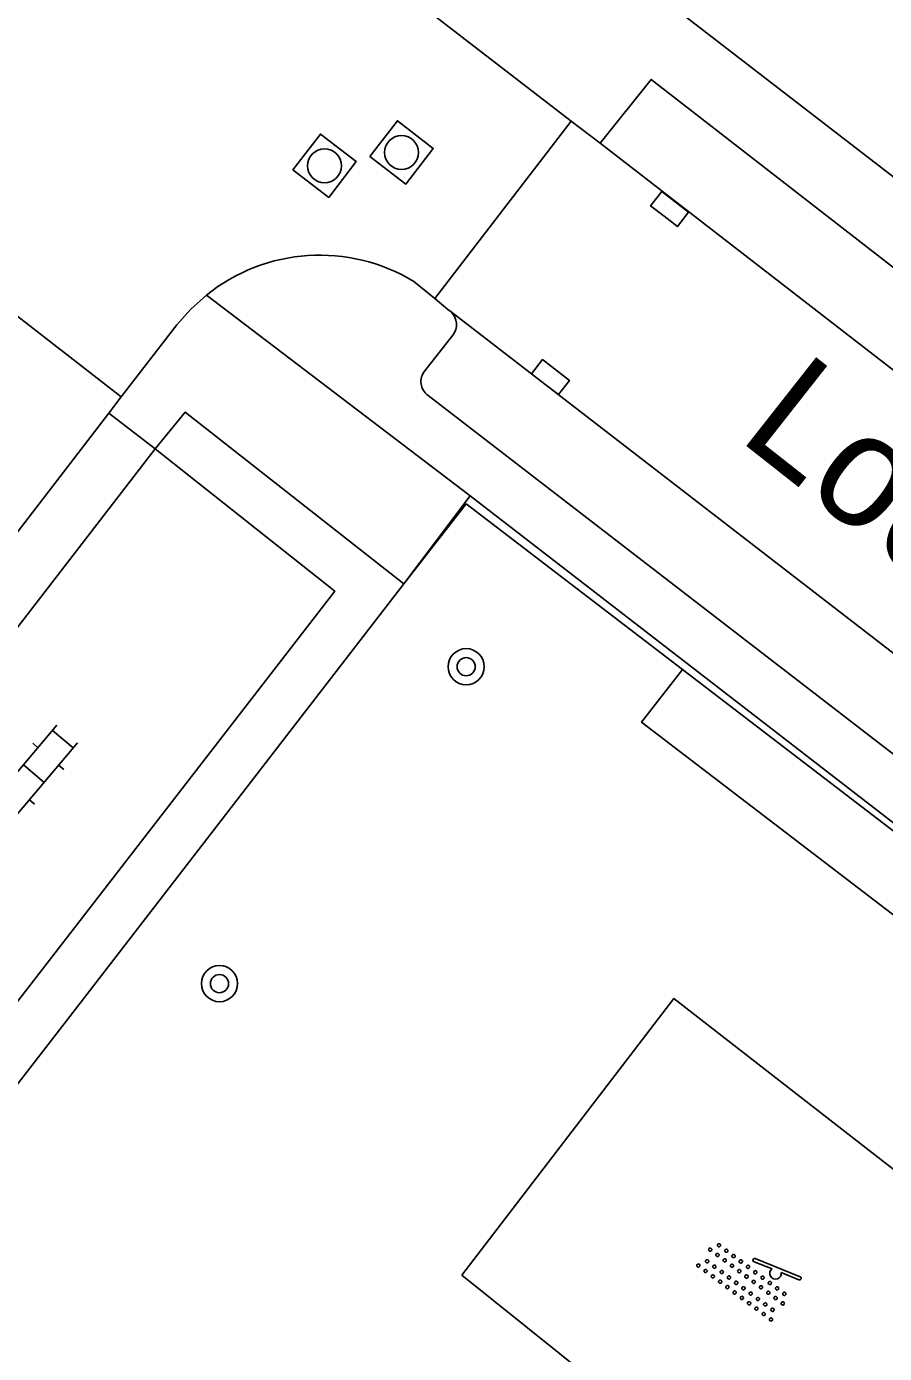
# Model space of a CAD drawing. Extents: x 128000 to 131008, y 398996 to 402500.
# Drawn here: x 128331.16 to 128350.15, y 399992.38 to 400021.74 of the extents above; entities that cross this region are included whole.
import ezdxf

# ---------------------------------------------------------------- set-up
doc = ezdxf.new("R2010")
doc.units = 0
for name, color, linetype in [('gg-afsc-hekwerk', 7, 'Continuous'), ('gg-anno-openbare ruimte label', 7, 'Continuous'), ('gg-knt-verharding', 7, 'Continuous'), ('gg-knt-verharding nz', 7, 'Continuous'), ('gt-grn-groengrens', 7, 'Continuous'), ('gt-grn-weggrens', 7, 'Continuous'), ('gt-symb-boom', 7, 'Continuous'), ('gt-symb-klinker verharding', 7, 'Continuous'), ('gt-symb-kolk', 7, 'Continuous'), ('gt-symb-overige verharding', 7, 'Continuous'), ('gt-symb-rioolschacht', 7, 'Continuous'), ('gt-symb-speelvoorziening', 7, 'Continuous')]:
    doc.layers.add(name, color=color, linetype=linetype)

# ---------------------------------------------------------------- blocks, each defined once
blk = doc.blocks.new('gt0-BOOM')
at = {"layer": 'gt-symb-boom'}
for radius in [0.4, 0.2]:
    blk.add_circle((0, 0), radius, dxfattribs=at)
blk = doc.blocks.new('gt0-KOLK')
at = {"layer": 'gt-symb-kolk'}
blk.add_lwpolyline([(0, 0), (0.375, 0), (0.375, 0.4), (-0.375, 0.4), (-0.375, 0), (0, 0)], dxfattribs=at)
blk = doc.blocks.new('gt0-RS')
at = {"layer": 'gt-symb-rioolschacht'}
blk.add_lwpolyline([(-0.5, -0.5), (0.5, -0.5), (0.5, 0.5), (-0.5, 0.5)], close=True, dxfattribs=at)
blk.add_circle((0, 0), 0.375, dxfattribs=at)
blk = doc.blocks.new('gt0-KL1')
at = {"layer": 'gt-symb-klinker verharding'}
for p, q in [((-1.15, 0.3), (1.15, 0.3)), ((-1, -0.3), (-1, 0.3)), ((-0.5, 0.3), (-0.5, 0.45)), ((0, -0.3), (0, 0.3)), ((0.5, 0.3), (0.5, 0.45)), ((1, -0.3), (1, 0.3)), ((-1.15, -0.3), (1.15, -0.3)), ((-0.5, -0.45), (-0.5, -0.3)), ((0.5, -0.45), (0.5, -0.3))]:
    blk.add_line(p, q, dxfattribs=at)
blk = doc.blocks.new('gt0-OVH')
at = {"layer": 'gt-symb-overige verharding'}
for points in [[(-0.972, 0.298), (-0.967, 0.308), (-0.965, 0.319), (-0.966, 0.33), (-0.971, 0.34), (-0.978, 0.348), (-0.988, 0.353), (-0.999, 0.355), (-1.01, 0.354), (-1.02, 0.349), (-1.028, 0.342), (-1.033, 0.332), (-1.035, 0.321), (-1.034, 0.31), (-1.029, 0.3), (-1.022, 0.292), (-1.012, 0.287), (-1.001, 0.285), (-0.99, 0.286), (-0.98, 0.291)], [(-0.772, 0.298), (-0.767, 0.308), (-0.765, 0.319), (-0.766, 0.33), (-0.771, 0.34), (-0.778, 0.348), (-0.788, 0.353), (-0.799, 0.355), (-0.81, 0.354), (-0.82, 0.349), (-0.828, 0.342), (-0.833, 0.332), (-0.835, 0.321), (-0.834, 0.31), (-0.829, 0.3), (-0.822, 0.292), (-0.812, 0.287), (-0.801, 0.285), (-0.79, 0.286), (-0.78, 0.291)], [(-0.572, 0.298), (-0.567, 0.308), (-0.565, 0.319), (-0.566, 0.33), (-0.571, 0.34), (-0.578, 0.348), (-0.588, 0.353), (-0.599, 0.355), (-0.61, 0.354), (-0.62, 0.349), (-0.628, 0.342), (-0.633, 0.332), (-0.635, 0.321), (-0.634, 0.31), (-0.629, 0.3), (-0.622, 0.292), (-0.612, 0.287), (-0.601, 0.285), (-0.59, 0.286), (-0.58, 0.291)], [(-0.372, 0.298), (-0.367, 0.308), (-0.365, 0.319), (-0.366, 0.33), (-0.371, 0.34), (-0.378, 0.348), (-0.388, 0.353), (-0.399, 0.355), (-0.41, 0.354), (-0.42, 0.349), (-0.428, 0.342), (-0.433, 0.332), (-0.435, 0.321), (-0.434, 0.31), (-0.429, 0.3), (-0.422, 0.292), (-0.412, 0.287), (-0.401, 0.285), (-0.39, 0.286), (-0.38, 0.291)], [(-0.172, 0.298), (-0.167, 0.308), (-0.165, 0.319), (-0.166, 0.33), (-0.171, 0.34), (-0.178, 0.348), (-0.188, 0.353), (-0.199, 0.355), (-0.21, 0.354), (-0.22, 0.349), (-0.228, 0.342), (-0.233, 0.332), (-0.235, 0.321), (-0.234, 0.31), (-0.229, 0.3), (-0.222, 0.292), (-0.212, 0.287), (-0.201, 0.285), (-0.19, 0.286), (-0.18, 0.291)], [(0.028, 0.298), (0.033, 0.308), (0.035, 0.319), (0.034, 0.33), (0.029, 0.34), (0.022, 0.348), (0.012, 0.353), (0.001, 0.355), (-0.01, 0.354), (-0.02, 0.349), (-0.028, 0.342), (-0.033, 0.332), (-0.035, 0.321), (-0.034, 0.31), (-0.029, 0.3), (-0.022, 0.292), (-0.012, 0.287), (-0.001, 0.285), (0.01, 0.286), (0.02, 0.291)], [(0.228, 0.298), (0.233, 0.308), (0.235, 0.319), (0.234, 0.33), (0.229, 0.34), (0.222, 0.348), (0.212, 0.353), (0.201, 0.355), (0.19, 0.354), (0.18, 0.349), (0.172, 0.342), (0.167, 0.332), (0.165, 0.321), (0.166, 0.31), (0.171, 0.3), (0.178, 0.292), (0.188, 0.287), (0.199, 0.285), (0.21, 0.286), (0.22, 0.291)], [(0.428, 0.298), (0.433, 0.308), (0.435, 0.319), (0.434, 0.33), (0.429, 0.34), (0.422, 0.348), (0.412, 0.353), (0.401, 0.355), (0.39, 0.354), (0.38, 0.349), (0.372, 0.342), (0.367, 0.332), (0.365, 0.321), (0.366, 0.31), (0.371, 0.3), (0.378, 0.292), (0.388, 0.287), (0.399, 0.285), (0.41, 0.286), (0.42, 0.291)], [(0.628, 0.298), (0.633, 0.308), (0.635, 0.319), (0.634, 0.33), (0.629, 0.34), (0.622, 0.348), (0.612, 0.353), (0.601, 0.355), (0.59, 0.354), (0.58, 0.349), (0.572, 0.342), (0.567, 0.332), (0.565, 0.321), (0.566, 0.31), (0.571, 0.3), (0.578, 0.292), (0.588, 0.287), (0.599, 0.285), (0.61, 0.286), (0.62, 0.291)], [(0.828, 0.298), (0.833, 0.308), (0.835, 0.319), (0.834, 0.33), (0.829, 0.34), (0.822, 0.348), (0.812, 0.353), (0.801, 0.355), (0.79, 0.354), (0.78, 0.349), (0.772, 0.342), (0.767, 0.332), (0.765, 0.321), (0.766, 0.31), (0.771, 0.3), (0.778, 0.292), (0.788, 0.287), (0.799, 0.285), (0.81, 0.286), (0.82, 0.291)], [(1.028, 0.298), (1.033, 0.308), (1.035, 0.319), (1.034, 0.33), (1.029, 0.34), (1.022, 0.348), (1.012, 0.353), (1.001, 0.355), (0.99, 0.354), (0.98, 0.349), (0.972, 0.342), (0.967, 0.332), (0.965, 0.321), (0.966, 0.31), (0.971, 0.3), (0.978, 0.292), (0.988, 0.287), (0.999, 0.285), (1.01, 0.286), (1.02, 0.291)], [(-0.872, 0.106), (-0.867, 0.116), (-0.865, 0.126), (-0.866, 0.137), (-0.871, 0.147), (-0.878, 0.156), (-0.888, 0.161), (-0.899, 0.163), (-0.91, 0.162), (-0.92, 0.157), (-0.928, 0.15), (-0.933, 0.14), (-0.935, 0.129), (-0.934, 0.118), (-0.929, 0.108), (-0.922, 0.1), (-0.912, 0.095), (-0.901, 0.092), (-0.89, 0.094), (-0.88, 0.098)], [(-0.672, 0.106), (-0.667, 0.116), (-0.665, 0.126), (-0.666, 0.137), (-0.671, 0.147), (-0.678, 0.156), (-0.688, 0.161), (-0.699, 0.163), (-0.71, 0.162), (-0.72, 0.157), (-0.728, 0.15), (-0.733, 0.14), (-0.735, 0.129), (-0.734, 0.118), (-0.729, 0.108), (-0.722, 0.1), (-0.712, 0.095), (-0.701, 0.092), (-0.69, 0.094), (-0.68, 0.098)], [(-0.472, 0.106), (-0.467, 0.116), (-0.465, 0.126), (-0.466, 0.137), (-0.471, 0.147), (-0.478, 0.156), (-0.488, 0.161), (-0.499, 0.163), (-0.51, 0.162), (-0.52, 0.157), (-0.528, 0.15), (-0.533, 0.14), (-0.535, 0.129), (-0.534, 0.118), (-0.529, 0.108), (-0.522, 0.1), (-0.512, 0.095), (-0.501, 0.092), (-0.49, 0.094), (-0.48, 0.098)], [(-0.272, 0.106), (-0.267, 0.116), (-0.265, 0.126), (-0.266, 0.137), (-0.271, 0.147), (-0.278, 0.156), (-0.288, 0.161), (-0.299, 0.163), (-0.31, 0.162), (-0.32, 0.157), (-0.328, 0.15), (-0.333, 0.14), (-0.335, 0.129), (-0.334, 0.118), (-0.329, 0.108), (-0.322, 0.1), (-0.312, 0.095), (-0.301, 0.092), (-0.29, 0.094), (-0.28, 0.098)], [(-0.072, 0.106), (-0.067, 0.116), (-0.065, 0.126), (-0.066, 0.137), (-0.071, 0.147), (-0.078, 0.156), (-0.088, 0.161), (-0.099, 0.163), (-0.11, 0.162), (-0.12, 0.157), (-0.128, 0.15), (-0.133, 0.14), (-0.135, 0.129), (-0.134, 0.118), (-0.129, 0.108), (-0.122, 0.1), (-0.112, 0.095), (-0.101, 0.092), (-0.09, 0.094), (-0.08, 0.098)], [(0.128, 0.106), (0.133, 0.116), (0.135, 0.126), (0.134, 0.137), (0.129, 0.147), (0.122, 0.156), (0.112, 0.161), (0.101, 0.163), (0.09, 0.162), (0.08, 0.157), (0.072, 0.15), (0.067, 0.14), (0.065, 0.129), (0.066, 0.118), (0.071, 0.108), (0.078, 0.1), (0.088, 0.095), (0.099, 0.092), (0.11, 0.094), (0.12, 0.098)], [(0.328, 0.106), (0.333, 0.116), (0.335, 0.126), (0.334, 0.137), (0.329, 0.147), (0.322, 0.156), (0.312, 0.161), (0.301, 0.163), (0.29, 0.162), (0.28, 0.157), (0.272, 0.15), (0.267, 0.14), (0.265, 0.129), (0.266, 0.118), (0.271, 0.108), (0.278, 0.1), (0.288, 0.095), (0.299, 0.092), (0.31, 0.094), (0.32, 0.098)], [(0.528, 0.106), (0.533, 0.116), (0.535, 0.126), (0.534, 0.137), (0.529, 0.147), (0.522, 0.156), (0.512, 0.161), (0.501, 0.163), (0.49, 0.162), (0.48, 0.157), (0.472, 0.15), (0.467, 0.14), (0.465, 0.129), (0.466, 0.118), (0.471, 0.108), (0.478, 0.1), (0.488, 0.095), (0.499, 0.092), (0.51, 0.094), (0.52, 0.098)], [(0.728, 0.106), (0.733, 0.116), (0.735, 0.126), (0.734, 0.137), (0.729, 0.147), (0.722, 0.156), (0.712, 0.161), (0.701, 0.163), (0.69, 0.162), (0.68, 0.157), (0.672, 0.15), (0.667, 0.14), (0.665, 0.129), (0.666, 0.118), (0.671, 0.108), (0.678, 0.1), (0.688, 0.095), (0.699, 0.092), (0.71, 0.094), (0.72, 0.098)], [(0.928, 0.106), (0.933, 0.116), (0.935, 0.126), (0.934, 0.137), (0.929, 0.147), (0.922, 0.156), (0.912, 0.161), (0.901, 0.163), (0.89, 0.162), (0.88, 0.157), (0.872, 0.15), (0.867, 0.14), (0.865, 0.129), (0.866, 0.118), (0.871, 0.108), (0.878, 0.1), (0.888, 0.095), (0.899, 0.092), (0.91, 0.094), (0.92, 0.098)], [(-0.972, -0.142), (-0.967, -0.132), (-0.965, -0.121), (-0.966, -0.11), (-0.971, -0.1), (-0.978, -0.092), (-0.988, -0.087), (-0.999, -0.085), (-1.01, -0.086), (-1.02, -0.091), (-1.028, -0.098), (-1.033, -0.108), (-1.035, -0.119), (-1.034, -0.13), (-1.029, -0.14), (-1.022, -0.148), (-1.012, -0.153), (-1.001, -0.155), (-0.99, -0.154), (-0.98, -0.149)], [(-0.872, -0.334), (-0.867, -0.324), (-0.865, -0.314), (-0.866, -0.303), (-0.871, -0.293), (-0.878, -0.284), (-0.888, -0.279), (-0.899, -0.277), (-0.91, -0.278), (-0.92, -0.283), (-0.928, -0.29), (-0.933, -0.3), (-0.935, -0.311), (-0.934, -0.322), (-0.929, -0.332), (-0.922, -0.34), (-0.912, -0.345), (-0.901, -0.348), (-0.89, -0.346), (-0.88, -0.342)], [(-0.772, -0.142), (-0.767, -0.132), (-0.765, -0.121), (-0.766, -0.11), (-0.771, -0.1), (-0.778, -0.092), (-0.788, -0.087), (-0.799, -0.085), (-0.81, -0.086), (-0.82, -0.091), (-0.828, -0.098), (-0.833, -0.108), (-0.835, -0.119), (-0.834, -0.13), (-0.829, -0.14), (-0.822, -0.148), (-0.812, -0.153), (-0.801, -0.155), (-0.79, -0.154), (-0.78, -0.149)], [(-0.672, -0.334), (-0.667, -0.324), (-0.665, -0.314), (-0.666, -0.303), (-0.671, -0.293), (-0.678, -0.284), (-0.688, -0.279), (-0.699, -0.277), (-0.71, -0.278), (-0.72, -0.283), (-0.728, -0.29), (-0.733, -0.3), (-0.735, -0.311), (-0.734, -0.322), (-0.729, -0.332), (-0.722, -0.34), (-0.712, -0.345), (-0.701, -0.348), (-0.69, -0.346), (-0.68, -0.342)], [(-0.572, -0.142), (-0.567, -0.132), (-0.565, -0.121), (-0.566, -0.11), (-0.571, -0.1), (-0.578, -0.092), (-0.588, -0.087), (-0.599, -0.085), (-0.61, -0.086), (-0.62, -0.091), (-0.628, -0.098), (-0.633, -0.108), (-0.635, -0.119), (-0.634, -0.13), (-0.629, -0.14), (-0.622, -0.148), (-0.612, -0.153), (-0.601, -0.155), (-0.59, -0.154), (-0.58, -0.149)], [(-0.472, -0.334), (-0.467, -0.324), (-0.465, -0.314), (-0.466, -0.303), (-0.471, -0.293), (-0.478, -0.284), (-0.488, -0.279), (-0.499, -0.277), (-0.51, -0.278), (-0.52, -0.283), (-0.528, -0.29), (-0.533, -0.3), (-0.535, -0.311), (-0.534, -0.322), (-0.529, -0.332), (-0.522, -0.34), (-0.512, -0.345), (-0.501, -0.348), (-0.49, -0.346), (-0.48, -0.342)], [(-0.372, -0.142), (-0.367, -0.132), (-0.365, -0.121), (-0.366, -0.11), (-0.371, -0.1), (-0.378, -0.092), (-0.388, -0.087), (-0.399, -0.085), (-0.41, -0.086), (-0.42, -0.091), (-0.428, -0.098), (-0.433, -0.108), (-0.435, -0.119), (-0.434, -0.13), (-0.429, -0.14), (-0.422, -0.148), (-0.412, -0.153), (-0.401, -0.155), (-0.39, -0.154), (-0.38, -0.149)], [(-0.272, -0.334), (-0.267, -0.324), (-0.265, -0.314), (-0.266, -0.303), (-0.271, -0.293), (-0.278, -0.284), (-0.288, -0.279), (-0.299, -0.277), (-0.31, -0.278), (-0.32, -0.283), (-0.328, -0.29), (-0.333, -0.3), (-0.335, -0.311), (-0.334, -0.322), (-0.329, -0.332), (-0.322, -0.34), (-0.312, -0.345), (-0.301, -0.348), (-0.29, -0.346), (-0.28, -0.342)], [(-0.172, -0.142), (-0.167, -0.132), (-0.165, -0.121), (-0.166, -0.11), (-0.171, -0.1), (-0.178, -0.092), (-0.188, -0.087), (-0.199, -0.085), (-0.21, -0.086), (-0.22, -0.091), (-0.228, -0.098), (-0.233, -0.108), (-0.235, -0.119), (-0.234, -0.13), (-0.229, -0.14), (-0.222, -0.148), (-0.212, -0.153), (-0.201, -0.155), (-0.19, -0.154), (-0.18, -0.149)], [(-0.072, -0.334), (-0.067, -0.324), (-0.065, -0.314), (-0.066, -0.303), (-0.071, -0.293), (-0.078, -0.284), (-0.088, -0.279), (-0.099, -0.277), (-0.11, -0.278), (-0.12, -0.283), (-0.128, -0.29), (-0.133, -0.3), (-0.135, -0.311), (-0.134, -0.322), (-0.129, -0.332), (-0.122, -0.34), (-0.112, -0.345), (-0.101, -0.348), (-0.09, -0.346), (-0.08, -0.342)], [(0.028, -0.142), (0.033, -0.132), (0.035, -0.121), (0.034, -0.11), (0.029, -0.1), (0.022, -0.092), (0.012, -0.087), (0.001, -0.085), (-0.01, -0.086), (-0.02, -0.091), (-0.028, -0.098), (-0.033, -0.108), (-0.035, -0.119), (-0.034, -0.13), (-0.029, -0.14), (-0.022, -0.148), (-0.012, -0.153), (-0.001, -0.155), (0.01, -0.154), (0.02, -0.149)], [(0.128, -0.334), (0.133, -0.324), (0.135, -0.314), (0.134, -0.303), (0.129, -0.293), (0.122, -0.284), (0.112, -0.279), (0.101, -0.277), (0.09, -0.278), (0.08, -0.283), (0.072, -0.29), (0.067, -0.3), (0.065, -0.311), (0.066, -0.322), (0.071, -0.332), (0.078, -0.34), (0.088, -0.345), (0.099, -0.348), (0.11, -0.346), (0.12, -0.342)], [(0.228, -0.142), (0.233, -0.132), (0.235, -0.121), (0.234, -0.11), (0.229, -0.1), (0.222, -0.092), (0.212, -0.087), (0.201, -0.085), (0.19, -0.086), (0.18, -0.091), (0.172, -0.098), (0.167, -0.108), (0.165, -0.119), (0.166, -0.13), (0.171, -0.14), (0.178, -0.148), (0.188, -0.153), (0.199, -0.155), (0.21, -0.154), (0.22, -0.149)], [(0.328, -0.334), (0.333, -0.324), (0.335, -0.314), (0.334, -0.303), (0.329, -0.293), (0.322, -0.284), (0.312, -0.279), (0.301, -0.277), (0.29, -0.278), (0.28, -0.283), (0.272, -0.29), (0.267, -0.3), (0.265, -0.311), (0.266, -0.322), (0.271, -0.332), (0.278, -0.34), (0.288, -0.345), (0.299, -0.348), (0.31, -0.346), (0.32, -0.342)], [(0.428, -0.142), (0.433, -0.132), (0.435, -0.121), (0.434, -0.11), (0.429, -0.1), (0.422, -0.092), (0.412, -0.087), (0.401, -0.085), (0.39, -0.086), (0.38, -0.091), (0.372, -0.098), (0.367, -0.108), (0.365, -0.119), (0.366, -0.13), (0.371, -0.14), (0.378, -0.148), (0.388, -0.153), (0.399, -0.155), (0.41, -0.154), (0.42, -0.149)], [(0.528, -0.334), (0.533, -0.324), (0.535, -0.314), (0.534, -0.303), (0.529, -0.293), (0.522, -0.284), (0.512, -0.279), (0.501, -0.277), (0.49, -0.278), (0.48, -0.283), (0.472, -0.29), (0.467, -0.3), (0.465, -0.311), (0.466, -0.322), (0.471, -0.332), (0.478, -0.34), (0.488, -0.345), (0.499, -0.348), (0.51, -0.346), (0.52, -0.342)], [(0.628, -0.142), (0.633, -0.132), (0.635, -0.121), (0.634, -0.11), (0.629, -0.1), (0.622, -0.092), (0.612, -0.087), (0.601, -0.085), (0.59, -0.086), (0.58, -0.091), (0.572, -0.098), (0.567, -0.108), (0.565, -0.119), (0.566, -0.13), (0.571, -0.14), (0.578, -0.148), (0.588, -0.153), (0.599, -0.155), (0.61, -0.154), (0.62, -0.149)], [(0.728, -0.334), (0.733, -0.324), (0.735, -0.314), (0.734, -0.303), (0.729, -0.293), (0.722, -0.284), (0.712, -0.279), (0.701, -0.277), (0.69, -0.278), (0.68, -0.283), (0.672, -0.29), (0.667, -0.3), (0.665, -0.311), (0.666, -0.322), (0.671, -0.332), (0.678, -0.34), (0.688, -0.345), (0.699, -0.348), (0.71, -0.346), (0.72, -0.342)], [(0.828, -0.142), (0.833, -0.132), (0.835, -0.121), (0.834, -0.11), (0.829, -0.1), (0.822, -0.092), (0.812, -0.087), (0.801, -0.085), (0.79, -0.086), (0.78, -0.091), (0.772, -0.098), (0.767, -0.108), (0.765, -0.119), (0.766, -0.13), (0.771, -0.14), (0.778, -0.148), (0.788, -0.153), (0.799, -0.155), (0.81, -0.154), (0.82, -0.149)], [(0.928, -0.334), (0.933, -0.324), (0.935, -0.314), (0.934, -0.303), (0.929, -0.293), (0.922, -0.284), (0.912, -0.279), (0.901, -0.277), (0.89, -0.278), (0.88, -0.283), (0.872, -0.29), (0.867, -0.3), (0.865, -0.311), (0.866, -0.322), (0.871, -0.332), (0.878, -0.34), (0.888, -0.345), (0.899, -0.348), (0.91, -0.346), (0.92, -0.342)], [(1.028, -0.142), (1.033, -0.132), (1.035, -0.121), (1.034, -0.11), (1.029, -0.1), (1.022, -0.092), (1.012, -0.087), (1.001, -0.085), (0.99, -0.086), (0.98, -0.091), (0.972, -0.098), (0.967, -0.108), (0.965, -0.119), (0.966, -0.13), (0.971, -0.14), (0.978, -0.148), (0.988, -0.153), (0.999, -0.155), (1.01, -0.154), (1.02, -0.149)]]:
    blk.add_lwpolyline(points, close=True, dxfattribs=at)
blk = doc.blocks.new('gt0-SV')
at = {"layer": 'gt-symb-speelvoorziening'}
for p, q in [((0.542, -0.076), (-0.449, 0.324)), ((-0.477, 0.255), (-0.08, 0.096)), ((0.125, 0.014), (0.515, -0.143))]:
    blk.add_line(p, q, dxfattribs=at)
for centre, radius, start, end in [((-0.466, 0.291), 0.0369, 63.6251, 252.6602), ((-0.002, -0.005), 0.128, 127.6866, 8.5986), ((0.531, -0.111), 0.0363, 243.5085, 72.5436)]:
    blk.add_arc(centre, radius, start, end, dxfattribs=at)

msp = doc.modelspace()

# ---------------------------------------------------------------- linework, layer by layer
at = {"layer": 'gg-afsc-hekwerk'}
for p, q in [((128340.895, 400011.177), (128339.513, 400009.409)), ((128345.681, 400007.513), (128340.895, 400011.177)), ((128332.245, 400000), (128339.513, 400009.409)), ((128353.534, 400001.502), (128345.681, 400007.513)), ((128332.245, 400000), (128322.793, 399987.789))]:
    msp.add_line(p, q, dxfattribs=at)
at = {"layer": 'gg-knt-verharding'}
for p, q in [((128332.833, 400031.939), (128381.979, 399993.968)), ((128343.221, 400019.645), (128331.422, 400028.724)), ((128343.221, 400019.645), (128340.202, 400015.716)), ((128343.859, 400019.154), (128343.221, 400019.645)), ((128333.262, 400013.541), (128329.365, 400016.571)), ((128340.202, 400015.716), (128339.736, 400016.098)), ((128340.491, 400015.478), (128340.202, 400015.716)), ((128340.491, 400015.478), (128340.563, 400015.422)), ((128340.597, 400014.907), (128339.981, 400014.118)), ((128333.262, 400013.541), (128332.986, 400013.184)), ((128332.986, 400013.184), (128316.822, 399992.221)), ((128340.986, 400011.357), (128339.513, 400009.409)), ((128340.986, 400011.357), (128359.99, 399996.658))]:
    msp.add_line(p, q, dxfattribs=at)
for points in [[(128353.179, 400011.943), (128354.286, 400013.353), (128344.99, 400020.567), (128343.859, 400019.154)], [(128335.145, 400015.796), (128334.8, 400015.485), (128334.493, 400015.136), (128333.262, 400013.541)], [(128365.881, 399993.597), (128350.36, 400005.632), (128340.055, 400013.575)], [(128339.513, 400009.409), (128334.678, 400013.208), (128334.009, 400012.395)], [(128321.82, 399988.361), (128337.986, 400009.248), (128334.009, 400012.395)], [(128340.797, 399994.109), (128348.697, 399987.778), (128353.656, 399993.887), (128345.492, 400000.235), (128340.797, 399994.109)]]:
    msp.add_lwpolyline(points, dxfattribs=at)
for centre, radius, start, end in [((128337.657, 400012.659), 4.019, 58.8438, 128.6833), ((128340.295, 400015.146), 0.385, 321.718, 45.8363), ((128340.264, 400013.88), 0.37, 139.9672, 235.5538)]:
    msp.add_arc(centre, radius, start, end, dxfattribs=at)
at = {"layer": 'gg-knt-verharding nz'}
for p, q in [((128343.859, 400019.154), (128353.179, 400011.943)), ((128334.009, 400012.395), (128317.835, 399991.439))]:
    msp.add_line(p, q, dxfattribs=at)
msp.add_lwpolyline([(128340.563, 400015.422), (128359.915, 400000.489), (128367.601, 399994.523)], dxfattribs=at)
at = {"layer": 'gt-grn-groengrens'}
msp.add_lwpolyline([(128351.529, 400001.187), (128344.777, 400006.343), (128345.681, 400007.513)], dxfattribs=at)
at = {"layer": 'gt-grn-weggrens'}
for p, q in [((128340.986, 400011.357), (128335.145, 400015.796)), ((128334.009, 400012.395), (128332.986, 400013.184))]:
    msp.add_line(p, q, dxfattribs=at)

# ---------------------------------------------------------------- block references
at = {"layer": 'gt-symb-boom'}
for p in [(128340.895, 400007.574), (128335.435, 400000.562)]:
    msp.add_blockref('gt0-BOOM', p, dxfattribs=at)
at = {"layer": 'gt-symb-klinker verharding', "rotation": -130.21618137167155}
msp.add_blockref('gt0-KL1', (128331.323, 400005.206), dxfattribs=at)
at = {"layer": 'gt-symb-kolk'}
for p, rotation in [((128345.275, 400017.539), -37.60353699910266), ((128342.639, 400013.821), -37.659121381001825)]:
    msp.add_blockref('gt0-KOLK', p, dxfattribs=dict(at, rotation=rotation))
at = {"layer": 'gt-symb-overige verharding', "rotation": 143.4165788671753}
msp.add_blockref('gt0-OVH', (128347.028, 399993.986), dxfattribs=at)
at = {"layer": 'gt-symb-rioolschacht'}
for p, rotation in [((128339.465, 400018.949), -37.56859202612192), ((128337.761, 400018.655), -37.568592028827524)]:
    msp.add_blockref('gt0-RS', p, dxfattribs=dict(at, rotation=rotation))
at = {"layer": 'gt-symb-speelvoorziening'}
msp.add_blockref('gt0-SV', (128347.744, 399994.155), dxfattribs=at)

# ---------------------------------------------------------------- texts
at = {"layer": 'gg-anno-openbare ruimte label'}
msp.add_text('Lochemstraat', height=2.5, rotation=321.8, dxfattribs=at).set_placement((128346.879, 400012.626))

doc.saveas('drawing.dxf')
